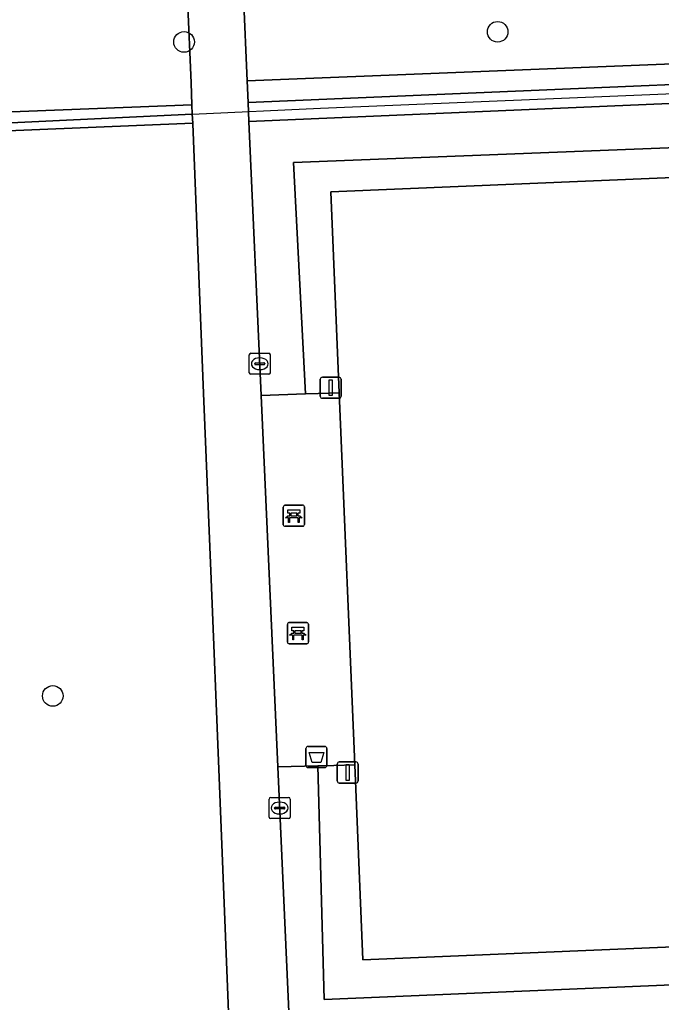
# Model space of a CAD drawing. Extents: x 162510 to 163918, y 388494 to 389774.
# Drawn here: x 162603.24 to 162633.71, y 388675.38 to 388721.99 of the extents above; entities that cross this region are included whole.
import ezdxf

# ---------------------------------------------------------------- set-up
doc = ezdxf.new("R2010")
doc.units = 0
for name, color, linetype in [('IMGEO_Afvalbak', 7, 'Continuous'), ('IMGEO_Bank', 7, 'Continuous'), ('IMGEO_Boom', 7, 'Continuous'), ('IMGEO_Groenvoorziening', 7, 'Continuous'), ('IMGEO_Haag', 7, 'Continuous'), ('IMGEO_Hek', 7, 'Continuous'), ('IMGEO_Kolk', 7, 'Continuous'), ('IMGEO_Lichtmast', 7, 'Continuous'), ('IMGEO_Terreindeel_open', 7, 'Continuous'), ('IMGEO_Voetpad_open', 7, 'Continuous')]:
    doc.layers.add(name, color=color, linetype=linetype)

msp = doc.modelspace()

# ---------------------------------------------------------------- linework, layer by layer
at = {"layer": 'IMGEO_Afvalbak'}
for p, q in [((162616.837, 388686.618), (162616.837, 388687.418)), ((162616.837, 388687.418), (162616.837, 388686.618)), ((162616.937, 388687.518), (162617.727, 388687.518)), ((162617.727, 388687.518), (162616.937, 388687.518)), ((162617.827, 388687.418), (162617.827, 388686.618)), ((162617.827, 388686.618), (162617.827, 388687.418)), ((162617.727, 388686.518), (162616.937, 388686.518)), ((162616.937, 388686.518), (162617.727, 388686.518))]:
    msp.add_line(p, q, dxfattribs=at)
msp.add_lwpolyline([(162616.98, 388687.232), (162617.684, 388687.232), (162617.535, 388686.762), (162617.129, 388686.762), (162616.98, 388687.232)], dxfattribs=at)
for centre, start, end in [((162616.937, 388687.418), 90, 180), ((162616.937, 388687.418), 90, 180), ((162617.727, 388687.418), 0, 90), ((162617.727, 388687.418), 360, 90), ((162616.937, 388686.618), 180, 270), ((162616.937, 388686.618), 180, 270), ((162617.727, 388686.618), 270, 0), ((162617.727, 388686.618), 270, 0)]:
    msp.add_arc(centre, 0.1, start, end, dxfattribs=at)
at = {"layer": 'IMGEO_Bank'}
for p, q in [((162615.76, 388698.033), (162615.76, 388698.874)), ((162615.76, 388698.874), (162615.76, 388698.033)), ((162615.835, 388698.958), (162616.676, 388698.958)), ((162616.676, 388698.958), (162615.835, 388698.958)), ((162616.76, 388698.883), (162616.76, 388698.042)), ((162616.76, 388698.042), (162616.76, 388698.883)), ((162616.069, 388698.464), (162616.069, 388698.57)), ((162616.113, 388698.57), (162616.113, 388698.464)), ((162616.401, 388698.576), (162616.119, 388698.576)), ((162616.119, 388698.458), (162616.401, 388698.458)), ((162616.407, 388698.464), (162616.407, 388698.57)), ((162616.451, 388698.57), (162616.451, 388698.464)), ((162616.685, 388697.958), (162615.844, 388697.958)), ((162615.844, 388697.958), (162616.685, 388697.958)), ((162616.457, 388698.356), (162616.064, 388698.356)), ((162615.954, 388692.465), (162615.954, 388693.306)), ((162615.954, 388693.306), (162615.954, 388692.465)), ((162616.029, 388693.39), (162616.87, 388693.39)), ((162616.87, 388693.39), (162616.029, 388693.39)), ((162616.954, 388693.315), (162616.954, 388692.474)), ((162616.954, 388692.474), (162616.954, 388693.315)), ((162616.651, 388692.788), (162616.258, 388692.788)), ((162616.263, 388692.896), (162616.263, 388693.002)), ((162616.307, 388693.002), (162616.307, 388692.896)), ((162616.595, 388693.008), (162616.313, 388693.008)), ((162616.313, 388692.89), (162616.595, 388692.89)), ((162616.601, 388692.896), (162616.601, 388693.002)), ((162616.645, 388693.002), (162616.645, 388692.896)), ((162616.879, 388692.39), (162616.038, 388692.39)), ((162616.038, 388692.39), (162616.879, 388692.39))]:
    msp.add_line(p, q, dxfattribs=at)
for points in [[(162616.007, 388698.356), (162615.865, 388698.356), (162615.977, 388698.458), (162616.063, 388698.458)], [(162616.063, 388698.576), (162615.977, 388698.576), (162615.977, 388698.737), (162616.54, 388698.737), (162616.54, 388698.576), (162616.457, 388698.576)], [(162616.457, 388698.458), (162616.54, 388698.458), (162616.652, 388698.356), (162616.513, 388698.356)], [(162616.057, 388698.349), (162616.057, 388698.142), (162616.014, 388698.142), (162616.014, 388698.349)], [(162616.507, 388698.349), (162616.507, 388698.142), (162616.463, 388698.142), (162616.463, 388698.349)], [(162616.201, 388692.788), (162616.059, 388692.788), (162616.171, 388692.89), (162616.257, 388692.89)], [(162616.257, 388693.008), (162616.171, 388693.008), (162616.171, 388693.169), (162616.734, 388693.169), (162616.734, 388693.008), (162616.651, 388693.008)], [(162616.251, 388692.781), (162616.251, 388692.574), (162616.208, 388692.574), (162616.208, 388692.781)], [(162616.651, 388692.89), (162616.734, 388692.89), (162616.846, 388692.788), (162616.707, 388692.788)], [(162616.701, 388692.781), (162616.701, 388692.574), (162616.657, 388692.574), (162616.657, 388692.781)]]:
    msp.add_lwpolyline(points, dxfattribs=at)
for centre, radius, start, end in [((162615.838, 388698.88), 0.0779, 92.4484, 184.2845), ((162615.838, 388698.88), 0.0779, 92.4484, 184.2845), ((162616.682, 388698.88), 0.0779, 2.4484, 94.2845), ((162616.682, 388698.88), 0.0779, 2.4484, 94.2845), ((162616.062, 388698.569), 0.00671, 2.8957, 87.1043), ((162616.062, 388698.465), 0.00671, 272.8957, 357.1043), ((162616.119, 388698.569), 0.00671, 92.8957, 177.1043), ((162616.119, 388698.465), 0.00671, 182.8957, 267.1043), ((162616.401, 388698.569), 0.00671, 2.8957, 87.1043), ((162616.401, 388698.465), 0.00671, 272.8957, 357.1043), ((162616.458, 388698.569), 0.00671, 92.8957, 177.1043), ((162616.458, 388698.465), 0.00671, 182.8957, 267.1043), ((162615.838, 388698.036), 0.0779, 182.4484, 274.2845), ((162615.838, 388698.036), 0.0779, 182.4484, 274.2845), ((162616.007, 388698.349), 0.00671, 2.8957, 87.1043), ((162616.064, 388698.349), 0.00671, 92.8957, 177.1043), ((162616.456, 388698.349), 0.00671, 2.8957, 87.1043), ((162616.513, 388698.349), 0.00671, 92.8957, 177.1043), ((162616.682, 388698.036), 0.0779, 272.4484, 4.2845), ((162616.682, 388698.036), 0.0779, 272.4484, 4.2845), ((162616.032, 388693.312), 0.0779, 92.4484, 184.2845), ((162616.032, 388693.312), 0.0779, 92.4484, 184.2845), ((162616.876, 388693.312), 0.0779, 2.4484, 94.2845), ((162616.876, 388693.312), 0.0779, 2.4484, 94.2845), ((162616.201, 388692.781), 0.00671, 2.8957, 87.1043), ((162616.258, 388692.781), 0.00671, 92.8957, 177.1043), ((162616.256, 388693.001), 0.00671, 2.8957, 87.1043), ((162616.256, 388692.897), 0.00671, 272.8957, 357.1043), ((162616.313, 388693.001), 0.00671, 92.8957, 177.1043), ((162616.313, 388692.897), 0.00671, 182.8957, 267.1043), ((162616.595, 388693.001), 0.00671, 2.8957, 87.1043), ((162616.595, 388692.897), 0.00671, 272.8957, 357.1043), ((162616.652, 388693.001), 0.00671, 92.8957, 177.1043), ((162616.652, 388692.897), 0.00671, 182.8957, 267.1043), ((162616.65, 388692.781), 0.00671, 2.8957, 87.1043), ((162616.707, 388692.781), 0.00671, 92.8957, 177.1043), ((162616.032, 388692.468), 0.0779, 182.4484, 274.2845), ((162616.032, 388692.468), 0.0779, 182.4484, 274.2845), ((162616.876, 388692.468), 0.0779, 272.4484, 4.2845), ((162616.876, 388692.468), 0.0779, 272.4484, 4.2845)]:
    msp.add_arc(centre, radius, start, end, dxfattribs=at)
at = {"layer": 'IMGEO_Boom'}
for centre in [(162625.934, 388721.415), (162611.049, 388720.934), (162604.818, 388689.912)]:
    msp.add_circle(centre, 0.489, dxfattribs=at)
at = {"layer": 'IMGEO_Groenvoorziening'}
for points in [[(162611.219, 388722.999), (162611.166, 388724.317), (162578.56, 388723.023), (162578.31, 388727.925), (162577.395, 388728.281), (162576.389, 388728.377), (162577.766, 388721.486), (162578.525, 388717.688), (162578.613, 388717.246), (162578.636, 388716.894), (162581.582, 388716.929), (162584.933, 388716.929), (162611.423, 388717.95), (162611.381, 388718.989)], [(162655.344, 388724.714), (162654.289, 388724.673), (162652.74, 388724.613), (162613.863, 388723.119), (162614.044, 388719.095), (162652.876, 388720.633), (162654.987, 388720.717), (162663.228, 388721.043), (162663.108, 388724.176)], [(162652.907, 388719.713), (162652.876, 388720.633), (162614.044, 388719.095), (162614.09, 388718.064)], [(162652.945, 388718.814), (162614.13, 388717.165), (162614.712, 388704.165), (162616.809, 388704.239), (162616.245, 388715.208), (162653.037, 388716.662)], [(162653.095, 388715.285), (162653.07, 388715.871), (162653.037, 388716.662), (162616.245, 388715.208), (162616.809, 388704.239), (162617.418, 388704.26), (162618.418, 388704.295), (162618.021, 388713.825), (162652.396, 388715.256)], [(162615.501, 388686.546), (162616.068, 388673.878), (162654.939, 388675.431), (162654.869, 388677.076), (162617.697, 388675.509), (162617.401, 388686.593)], [(162654.835, 388677.869), (162654.793, 388678.867), (162653.943, 388678.832), (162619.537, 388677.4), (162619.153, 388686.637), (162618.153, 388686.612), (162617.401, 388686.593), (162617.697, 388675.509), (162654.869, 388677.076)]]:
    msp.add_lwpolyline(points, close=True, dxfattribs=at)
msp.add_lwpolyline([(162613.211, 388673.725), (162612.698, 388686.433), (162612.333, 388695.447), (162611.976, 388704.282), (162611.459, 388717.051), (162611.458, 388717.081), (162581.644, 388715.854), (162581.65, 388715.758), (162586.628, 388630.217)], dxfattribs=at)
at = {"layer": 'IMGEO_Haag'}
for points in [[(162653.095, 388715.285), (162653.07, 388715.871), (162653.037, 388716.662), (162616.245, 388715.208), (162616.809, 388704.239), (162617.418, 388704.26), (162618.418, 388704.295), (162618.021, 388713.825), (162652.396, 388715.256)], [(162654.835, 388677.869), (162654.793, 388678.867), (162653.943, 388678.832), (162619.537, 388677.4), (162619.153, 388686.637), (162618.153, 388686.612), (162617.401, 388686.593), (162617.697, 388675.509), (162654.869, 388677.076)]]:
    msp.add_lwpolyline(points, close=True, dxfattribs=at)
at = {"layer": 'IMGEO_Hek'}
for points in [[(162611.441, 388717.506), (162617.521, 388717.796), (162661.393, 388719.618), (162693.494, 388720.758), (162705.503, 388719.443), (162711.505, 388718.785)], [(162581.631, 388716.086), (162611.441, 388717.506)], [(162652.396, 388715.256), (162618.021, 388713.825), (162618.418, 388704.295)], [(162618.418, 388704.295), (162619.153, 388686.637)], [(162619.153, 388686.637), (162619.537, 388677.4), (162653.943, 388678.832)]]:
    msp.add_lwpolyline(points, dxfattribs=at)
at = {"layer": 'IMGEO_Kolk'}
for p, q in [((162614.143, 388705.243), (162614.143, 388706.095)), ((162614.218, 388706.169), (162615.07, 388706.169)), ((162614.631, 388705.949), (162614.656, 388705.949)), ((162615.144, 388706.095), (162615.144, 388705.243)), ((162614.402, 388705.663), (162614.402, 388705.675)), ((162614.84, 388705.626), (162614.442, 388705.626)), ((162614.445, 388705.712), (162614.843, 388705.712)), ((162614.654, 388705.389), (162614.629, 388705.389)), ((162614.886, 388705.675), (162614.886, 388705.663)), ((162615.07, 388705.169), (162614.218, 388705.169)), ((162615.086, 388684.168), (162615.086, 388685.02)), ((162615.161, 388685.094), (162616.013, 388685.094)), ((162615.574, 388684.874), (162615.599, 388684.874)), ((162616.087, 388685.02), (162616.087, 388684.168)), ((162615.345, 388684.588), (162615.345, 388684.6)), ((162615.783, 388684.551), (162615.385, 388684.551)), ((162615.388, 388684.637), (162615.786, 388684.637)), ((162615.829, 388684.6), (162615.829, 388684.588)), ((162616.013, 388684.094), (162615.161, 388684.094)), ((162615.597, 388684.314), (162615.572, 388684.314))]:
    msp.add_line(p, q, dxfattribs=at)
for points in [[(162614.143, 388705.243), (162614.143, 388706.095)], [(162614.218, 388706.169), (162615.07, 388706.169)], [(162615.144, 388706.095), (162615.144, 388705.243)], [(162615.07, 388705.169), (162614.218, 388705.169)], [(162615.086, 388684.168), (162615.086, 388685.02)], [(162615.161, 388685.094), (162616.013, 388685.094)], [(162616.087, 388685.02), (162616.087, 388684.168)], [(162616.013, 388684.094), (162615.161, 388684.094)]]:
    msp.add_lwpolyline(points, dxfattribs=at)
for centre, radius, start, end in [((162614.22, 388706.093), 0.0765, 91.552, 178.448), ((162614.22, 388706.093), 0.0765, 91.552, 178.448), ((162615.068, 388706.093), 0.0765, 1.552, 88.448), ((162615.068, 388706.093), 0.0765, 1.552, 88.448), ((162614.442, 388705.672), 0.0403, 85.8775, 175.7526), ((162614.439, 388705.662), 0.0366, 178.938, 274.7102), ((162614.843, 388705.669), 0.043, 264.8664, 352.4533), ((162614.847, 388705.674), 0.0386, 1.7309, 96.639), ((162614.22, 388705.245), 0.0765, 181.552, 268.448), ((162614.22, 388705.245), 0.0765, 181.552, 268.448), ((162615.068, 388705.245), 0.0765, 271.552, 358.448), ((162615.068, 388705.245), 0.0765, 271.552, 358.448), ((162615.163, 388685.018), 0.0765, 91.552, 178.448), ((162615.163, 388685.018), 0.0765, 91.552, 178.448), ((162616.011, 388685.018), 0.0765, 1.552, 88.448), ((162616.011, 388685.018), 0.0765, 1.552, 88.448), ((162615.385, 388684.597), 0.0403, 85.8775, 175.7526), ((162615.382, 388684.587), 0.0366, 178.938, 274.7102), ((162615.786, 388684.594), 0.043, 264.8664, 352.4533), ((162615.79, 388684.599), 0.0386, 1.7309, 96.639), ((162615.163, 388684.17), 0.0765, 181.552, 268.448), ((162615.163, 388684.17), 0.0765, 181.552, 268.448), ((162616.011, 388684.17), 0.0765, 271.552, 358.448), ((162616.011, 388684.17), 0.0765, 271.552, 358.448)]:
    msp.add_arc(centre, radius, start, end, dxfattribs=at)
for centre, major_axis, ratio, start_param, end_param in [((162614.63, 388705.669), (-0.387, 0.002), 0.722429, 4.712389, 7.853982), ((162614.655, 388705.669), (-0.39, 0.002), 0.717154, 1.570796, 4.712389), ((162615.573, 388684.594), (-0.387, 0.002), 0.722429, 4.712389, 7.853982), ((162615.598, 388684.594), (-0.39, 0.002), 0.717154, 1.570796, 4.712389)]:
    msp.add_ellipse(centre, major_axis=major_axis, ratio=ratio, start_param=start_param, end_param=end_param, dxfattribs=at)
at = {"layer": 'IMGEO_Lichtmast'}
for p, q in [((162617.516, 388704.131), (162617.516, 388704.931)), ((162617.516, 388704.931), (162617.516, 388704.131)), ((162617.616, 388705.031), (162618.406, 388705.031)), ((162618.406, 388705.031), (162617.616, 388705.031)), ((162618.506, 388704.931), (162618.506, 388704.131)), ((162618.506, 388704.131), (162618.506, 388704.931)), ((162618.406, 388704.031), (162617.616, 388704.031)), ((162617.616, 388704.031), (162618.406, 388704.031)), ((162618.418, 388686.78), (162619.208, 388686.78)), ((162619.208, 388686.78), (162618.418, 388686.78)), ((162618.318, 388685.88), (162618.318, 388686.68)), ((162618.318, 388686.68), (162618.318, 388685.88)), ((162619.308, 388686.68), (162619.308, 388685.88)), ((162619.308, 388685.88), (162619.308, 388686.68)), ((162619.208, 388685.78), (162618.418, 388685.78)), ((162618.418, 388685.78), (162619.208, 388685.78))]:
    msp.add_line(p, q, dxfattribs=at)
for points in [[(162617.936, 388704.906), (162618.086, 388704.906), (162618.086, 388704.156), (162617.936, 388704.156), (162617.936, 388704.906)], [(162618.738, 388686.655), (162618.888, 388686.655), (162618.888, 388685.905), (162618.738, 388685.905), (162618.738, 388686.655)]]:
    msp.add_lwpolyline(points, dxfattribs=at)
for centre, start, end in [((162617.616, 388704.931), 90, 180), ((162617.616, 388704.931), 90, 180), ((162618.406, 388704.931), 0, 90), ((162618.406, 388704.931), 360, 90), ((162617.616, 388704.131), 180, 270), ((162617.616, 388704.131), 180, 270), ((162618.406, 388704.131), 270, 0), ((162618.406, 388704.131), 270, 0), ((162618.418, 388686.68), 90, 180), ((162618.418, 388686.68), 90, 180), ((162619.208, 388686.68), 0, 90), ((162619.208, 388686.68), 360, 90), ((162618.418, 388685.88), 180, 270), ((162618.418, 388685.88), 180, 270), ((162619.208, 388685.88), 270, 0), ((162619.208, 388685.88), 270, 0)]:
    msp.add_arc(centre, 0.1, start, end, dxfattribs=at)
at = {"layer": 'IMGEO_Terreindeel_open'}
msp.add_lwpolyline([(162652.396, 388715.256), (162618.021, 388713.825), (162618.418, 388704.295), (162619.153, 388686.637), (162619.537, 388677.4), (162653.943, 388678.832)], close=True, dxfattribs=at)
at = {"layer": 'IMGEO_Voetpad_open'}
for points in [[(162616.068, 388673.878), (162615.501, 388686.546), (162614.712, 388704.165), (162614.13, 388717.165), (162614.09, 388718.064), (162614.044, 388719.095), (162613.863, 388723.119), (162611.219, 388722.999), (162611.381, 388718.989), (162611.423, 388717.95), (162611.441, 388717.506), (162611.458, 388717.081), (162611.459, 388717.051), (162611.976, 388704.282), (162612.333, 388695.447), (162612.698, 388686.433), (162613.211, 388673.725)], [(162698.11, 388716.672), (162694.024, 388716.533), (162694.007, 388717.2), (162693.958, 388718.214), (162693.949, 388718.398), (162693.788, 388721.694), (162693.526, 388721.762), (162672.032, 388720.823), (162655.645, 388720.108), (162654.987, 388720.717), (162652.876, 388720.633), (162652.907, 388719.713), (162614.09, 388718.064), (162614.13, 388717.165), (162652.945, 388718.814), (162654.444, 388718.878), (162690.621, 388720.384), (162692.864, 388717.901), (162693.223, 388708.115), (162696.181, 388708.218), (162696.505, 388698.224), (162699.364, 388628.615)]]:
    msp.add_lwpolyline(points, dxfattribs=at)
for points in [[(162611.441, 388717.506), (162611.423, 388717.95), (162584.933, 388716.929), (162581.582, 388716.929), (162581.631, 388716.086)], [(162611.458, 388717.081), (162611.441, 388717.506), (162581.631, 388716.086), (162581.644, 388715.854)], [(162618.153, 388686.612), (162619.153, 388686.637), (162618.418, 388704.295), (162617.418, 388704.26), (162616.809, 388704.239), (162614.712, 388704.165), (162615.501, 388686.546), (162617.401, 388686.593)]]:
    msp.add_lwpolyline(points, close=True, dxfattribs=at)

doc.saveas('drawing.dxf')
